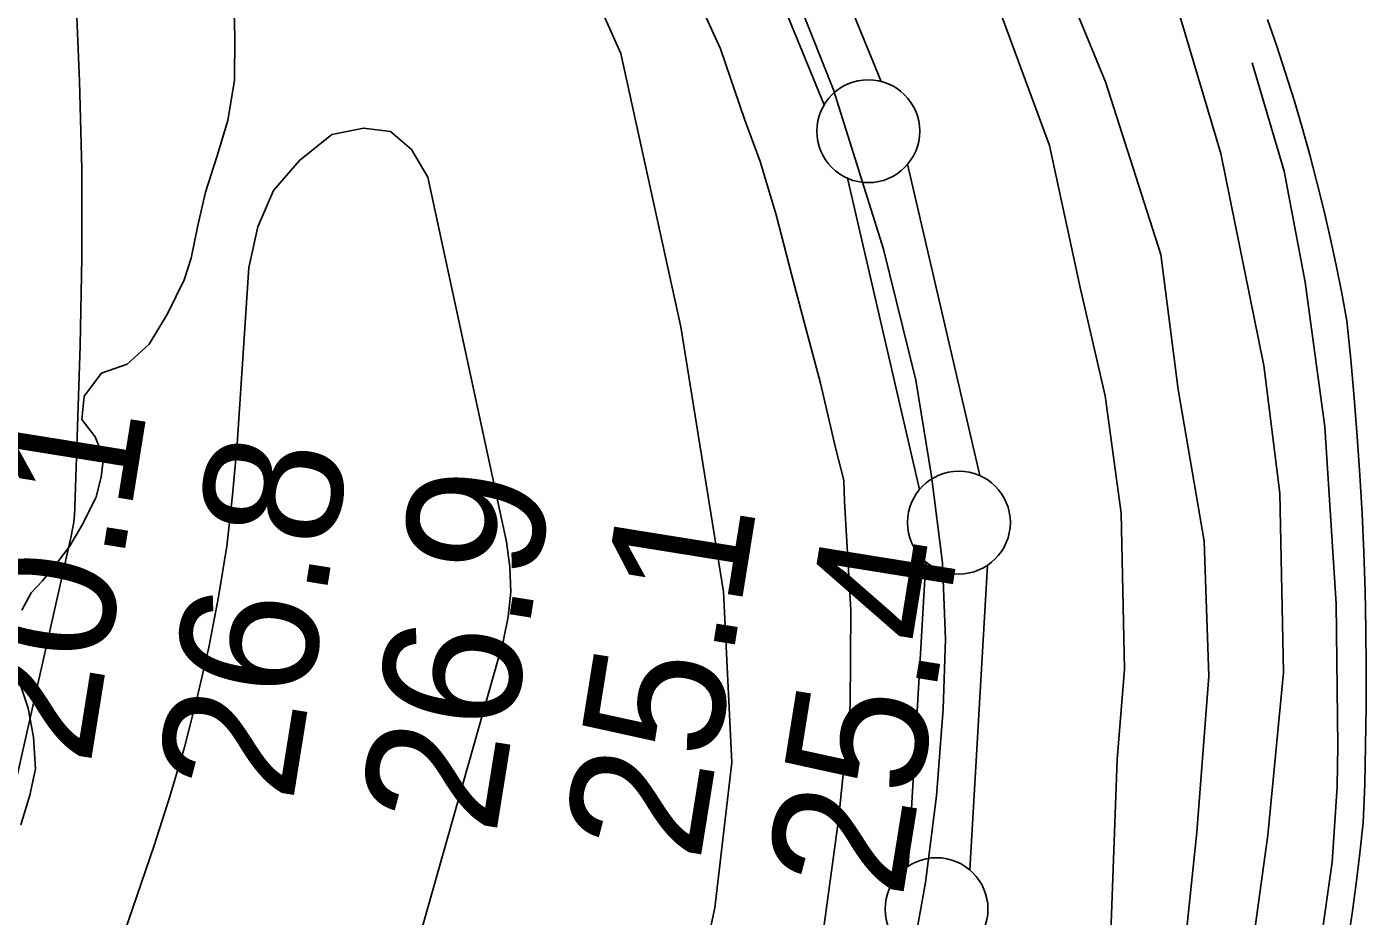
# Model space of a CAD drawing. Extents: x 3392644 to 3430565, y 576657 to 602123.
# Drawn here: x 3404602 to 3405253, y 586929 to 587361 of the extents above; entities that cross this region are included whole.
import ezdxf

# ---------------------------------------------------------------- set-up
doc = ezdxf.new("R2010")
doc.units = 0
for name, color, linetype in [('V-DTCH-CNTR', 7, 'Continuous'), ('V-FLOD-BASE', 7, 'Continuous'), ('V-LEVE-TOET', 7, 'Continuous'), ('V-RIVR-RANG', 7, 'Continuous'), ('V-ROAD-CNTR', 7, 'Continuous'), ('V-SITE-VEGE', 7, 'Continuous'), ('V-SURV-LINE', 7, 'Continuous'), ('V-TOPO-MAJR', 7, 'Continuous'), ('V-TOPO-MINR', 7, 'Continuous'), ('V-TOPO-SHOR', 7, 'Continuous')]:
    doc.layers.add(name, color=color, linetype=linetype)

msp = doc.modelspace()

# ---------------------------------------------------------------- linework, layer by layer
at = {"layer": 'V-DTCH-CNTR'}
msp.add_lwpolyline([(3405243.64, 586915.72), (3405245.85, 586930.38), (3405247.85, 586945.07), (3405249.66, 586959.78), (3405251.25, 586974.52), (3405251.94, 586993.29), (3405252.4, 587012.07), (3405252.65, 587030.85), (3405252.68, 587049.63), (3405252.5, 587068.42), (3405252.1, 587087.19), (3405251.48, 587105.96), (3405250.66, 587124.73), (3405249.62, 587143.48), (3405248.35, 587162.23), (3405246.88, 587180.95), (3405245.19, 587199.66), (3405243.29, 587218.34), (3405240.79, 587231.91), (3405238.09, 587245.43), (3405235.18, 587258.91), (3405232.07, 587272.35), (3405228.76, 587285.74), (3405225.25, 587299.07), (3405221.54, 587312.36), (3405217.63, 587325.58), (3405213.52, 587338.75), (3405209.21, 587351.85), (3405204.71, 587364.89)], dxfattribs=at)
at = {"layer": 'V-FLOD-BASE'}
msp.add_lwpolyline([(3405029.48, 586894.99), (3405038.4, 586945.46), (3405043.75, 586987.65), (3405047.03, 587029.87), (3405048.13, 587063.8), (3405046.73, 587100.77), (3405041.46, 587142.86), (3405033.71, 587189.59), (3405018.08, 587253.28), (3404993.84, 587330.7), (3404955.74, 587426.53), (3404911.77, 587533.74), (3404854.49, 587667.2), (3404812.22, 587762.85), (3404785.47, 587823.21), (3404777.86, 587842.93), (3404774.61, 587860.98), (3404770.33, 587908.14)], dxfattribs=at)
at = {"layer": 'V-LEVE-TOET'}
for points in [[(3404728.93, 587922.26), (3404731.79, 587871.89), (3404734, 587863.78), (3404740.14, 587836.92), (3404753.52, 587796.58), (3404777.78, 587740.87), (3404800.65, 587683.55), (3404839.33, 587578.49), (3404892.56, 587453.84), (3404922.91, 587385.36), (3404938.89, 587350.53), (3404950.49, 587316.44), (3404958.09, 587295.8), (3404965.86, 587269.84), (3404973.37, 587241.12), (3404979.33, 587218.42), (3404987.51, 587188.07), (3404994.98, 587156.11), (3404998.72, 587141.06), (3404999.06, 587130.66), (3405002.12, 587077.75), (3405001.79, 587031.34), (3404996.27, 586975.98), (3404988.17, 586916.73)], [(3405127.95, 586903.51), (3405131.71, 587005.3), (3405135.24, 587049.13), (3405133.61, 587124.89), (3405125.75, 587182.02), (3405113.69, 587234.58), (3405098.81, 587303.58), (3405071.98, 587376.18), (3405034.75, 587468.07), (3404994.06, 587579.63), (3404939.76, 587703.59), (3404903.26, 587790.44), (3404884.54, 587847.01), (3404883.74, 587872.09), (3404884.25, 587891.53)]]:
    msp.add_lwpolyline(points, dxfattribs=at)
at = {"layer": 'V-ROAD-CNTR'}
msp.add_lwpolyline([(3404941.63, 587940.21), (3404960.57, 587876.82), (3405007.38, 587757.51), (3405065.22, 587615.81), (3405113.1, 587497.43), (3405153.92, 587394.04), (3405182.02, 587299.76), (3405202.89, 587196.77), (3405210.72, 587134.71), (3405212.44, 587047.47), (3405204.9, 586968.42), (3405190.38, 586864.01), (3405163.31, 586760.07), (3405111.37, 586618.14), (3405043.8, 586439.03), (3404963.44, 586233.44), (3404886.8, 586038.73)], dxfattribs=at)
at = {"layer": 'V-SITE-VEGE'}
for points in [[(3404654.04, 587958.58), (3404716.26, 587780.08), (3404819.96, 587506.09), (3404890.48, 587348.35), (3404919.52, 587215.5), (3404940.26, 587086.81), (3404944.41, 587003.79), (3404936.11, 586933.21), (3404923.67, 586875.1), (3404882.19, 586713.2), (3404857.3, 586621.87), (3404819.96, 586542.99), (3404790.93, 586422.61), (3404770.19, 586356.19), (3404745.3, 586310.52), (3404741.15, 586252.4), (3404732.85, 586210.89), (3404687.23, 586132.01), (3404662.34, 586078.05)], [(3404599.35, 587077.77), (3404603.76, 587086.24), (3404609.27, 587092.02), (3404616.77, 587101.36), (3404622.4, 587108.79), (3404628.89, 587119.79), (3404635.41, 587132.84), (3404637.77, 587142.45), (3404639.02, 587152.08), (3404634.93, 587161.98), (3404628.36, 587170.47), (3404629.53, 587181.84), (3404637.97, 587193.02), (3404650.54, 587197.28), (3404661.12, 587207.11), (3404670.02, 587221.77), (3404678.11, 587238.29), (3404681.63, 587248.92), (3404684.89, 587264.68), (3404688.58, 587280.94), (3404694.12, 587298.11), (3404699.46, 587315.79), (3404702.57, 587335.35), (3404702.82, 587356.17), (3404702.32, 587374.43)], [(3404598.82, 586973.45), (3404603.2, 586987.97), (3404605.91, 587000.76), (3404604.97, 587016.06), (3404602.37, 587030.14), (3404598.31, 587042.3)]]:
    msp.add_lwpolyline(points, dxfattribs=at)
at = {"layer": 'V-SURV-LINE'}
for points in [[(3404802.84, 587856.93), (3405016.96, 587334.73)], [(3404989.21, 587323.34), (3404775.08, 587845.54)], [(3405029.79, 587294.45), (3405064.83, 587143.23)], [(3405035.6, 587136.47), (3405000.56, 587287.69)], [(3405030.02, 586953.36), (3405038.59, 587101.28)], [(3405068.54, 587099.57), (3405059.97, 586951.64)]]:
    msp.add_lwpolyline(points, dxfattribs=at)
for centre in [(3405010.67, 587310.54), (3405054.72, 587120.38), (3405043.84, 586932.55)]:
    msp.add_circle(centre, 25, dxfattribs=at)
at = {"layer": 'V-TOPO-MAJR'}
for points in [[(3404304.06, 585913.47), (3404663.54, 586963.52), (3404671.21, 586987.29), (3404678.3, 587011.23), (3404684.52, 587035.4), (3404690.18, 587059.73), (3404694.86, 587084.26), (3404698.83, 587108.88), (3404701.73, 587133.66), (3404703.91, 587158.53), (3404709.58, 587244.29), (3404713.99, 587264), (3404721.64, 587281.68), (3404734.17, 587296.32), (3404749.94, 587308.94), (3404765.28, 587312.03), (3404778.52, 587310.4)], [(3404778.52, 587310.4), (3404788.59, 587301.66), (3404796.56, 587288.18), (3404834.78, 587111.03), (3404836.48, 587098.85), (3404836.99, 587086.69), (3404835.71, 587074.6), (3404833.24, 587062.54), (3404691.29, 586561.35), (3404653.4, 586432.47), (3404613.8, 586304.12), (3404571.65, 586176.6), (3404527.8, 586049.61)]]:
    msp.add_lwpolyline(points, dxfattribs=at)
at = {"layer": 'V-TOPO-MINR'}
msp.add_lwpolyline([(3404283.36, 585904.99), (3404388.52, 586218.53), (3404435.73, 586366.69), (3404479.9, 586515.69), (3404519.54, 586665.97), (3404556.14, 586817.09), (3404623.25, 587113.7), (3404623.93, 587117.17), (3404624.48, 587120.66), (3404624.83, 587124.17), (3404625.04, 587127.7), (3404627.57, 587206.36), (3404628.37, 587249.23), (3404628.42, 587292.09), (3404627.33, 587334.93), (3404625.48, 587377.77), (3404604.17, 587753.72), (3404600.7, 587812.5), (3404597.09, 587871.27), (3404593.4, 587930.03)], dxfattribs=at)
at = {"layer": 'V-TOPO-SHOR'}
for points in [[(3404897.53, 587897.15), (3404902.75, 587870.53), (3404932.78, 587783.56), (3404947.24, 587750.83), (3405073.27, 587462.39), (3405125.98, 587334.53), (3405152.92, 587250.62), (3405161.36, 587185.08), (3405173.92, 587111.37), (3405176.21, 587045.81), (3405170.34, 586969.98), (3405164.4, 586912.59), (3405146.17, 586855.15), (3405134.1, 586793.64), (3405071.24, 586611.06), (3404967.72, 586344.32), (3404925.13, 586225.33), (3404900.76, 586163.78), (3404890.61, 586139.15), (3404896.84, 586116.64), (3404888.72, 586094.07), (3404783.2, 585812.98)], [(3405197.23, 587343.7), (3405212.73, 587291.05), (3405222.98, 587237.26), (3405232.63, 587166.93), (3405238.05, 587080.92), (3405238.84, 587011.91), (3405238.6, 586992.14), (3405236.14, 586955.44), (3405230.42, 586915.57), (3405220.04, 586857.98), (3405209.87, 586817.75), (3405195.14, 586767.49), (3405170.41, 586690.71), (3405103.6, 586503.88), (3405047.74, 586355.25)]]:
    msp.add_lwpolyline(points, dxfattribs=at)

# ---------------------------------------------------------------- texts
at = {"layer": 'V-RIVR-RANG'}
for s, p in [('20.1', (3404632.44, 587001.56)), ('26.8', (3404730.84, 586983.6)), ('26.9', (3404829.57, 586967.73)), ('25.1', (3404928.77, 586954.73)), ('25.4', (3405027.16, 586936.77))]:
    msp.add_text(s, height=67, rotation=80.87833, dxfattribs=at).set_placement(p)

doc.saveas('drawing.dxf')
